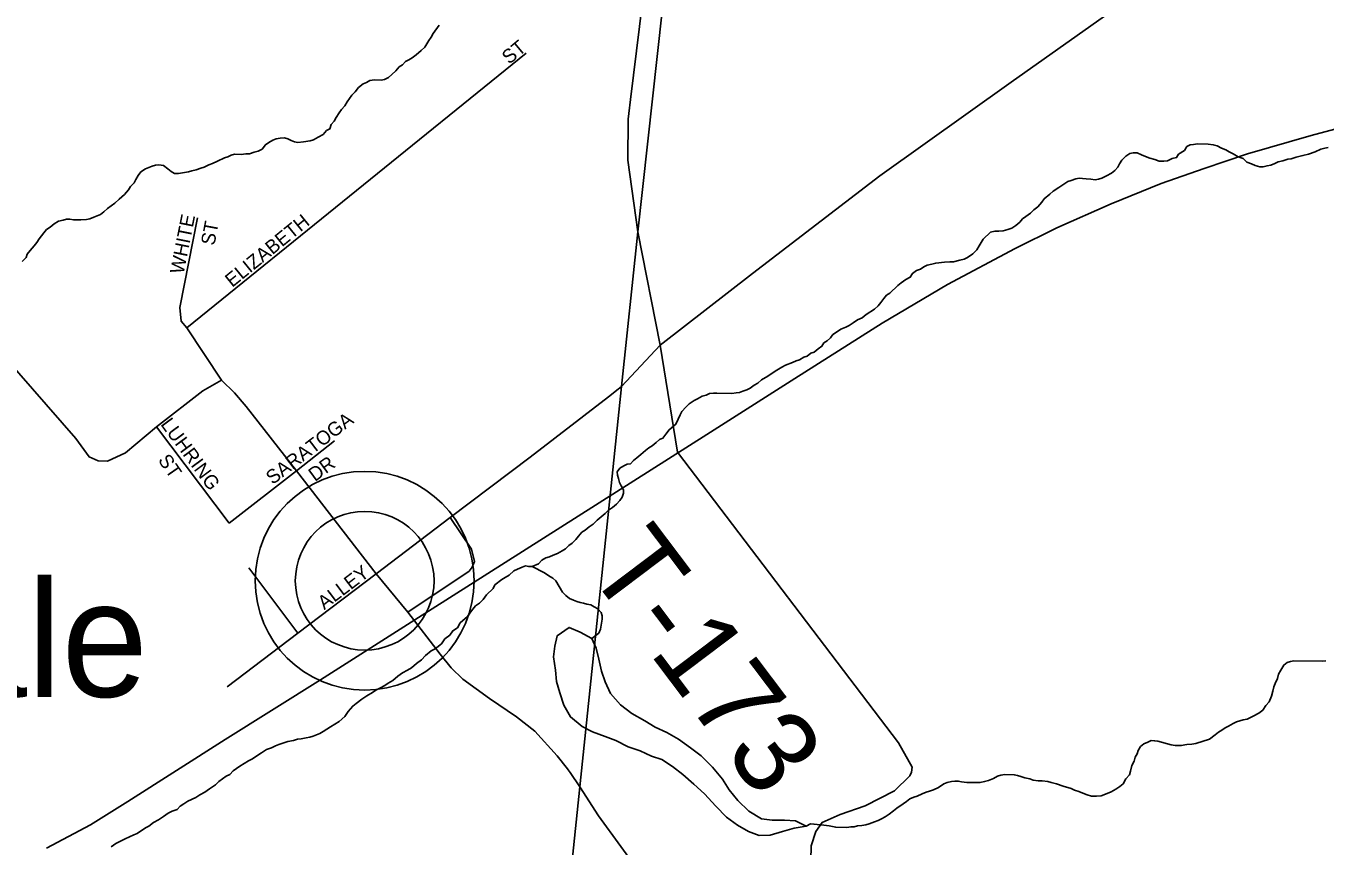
# Model space of a CAD drawing. Extents: x 1310247 to 1664935, y 284496 to 704931.
# Drawn here: x 1496812 to 1501476, y 466437 to 469381 of the extents above; entities that cross this region are included whole.
import ezdxf

# ---------------------------------------------------------------- set-up
doc = ezdxf.new("R2010")
doc.units = 0
for name, color, linetype in [('GM_P_State_Location', 7, 'Continuous'), ('GM_X_Adjacent_County', 7, 'Continuous'), ('GM_X_County_Road_Text', 7, 'Continuous'), ('GM_X_County_Subdivision_Text', 7, 'Continuous'), ('GM_X_Interstate_Route', 7, 'Continuous'), ('GM_X_Major_River_Text', 7, 'Continuous'), ('GM_X_Minor_River', 7, 'Continuous'), ('GM_X_Minor_River_Text', 7, 'Continuous'), ('GM_X_State_Location', 7, 'Continuous'), ('GM_X_State_Route', 7, 'Continuous'), ('GM_X_Township_Subdivision', 7, 'Continuous'), ('GM_X_Unincorporated', 7, 'Continuous')]:
    doc.layers.add(name, color=color, linetype=linetype)

msp = doc.modelspace()

# ---------------------------------------------------------------- linework, layer by layer
at = {"layer": 'GM_X_Adjacent_County'}
for points in [[(1501158, 489169.3), (1501048.2, 487942.5), (1500793.9, 485565.2), (1500787, 485463.7), (1500758.4, 485043.3), (1500474.2, 483147.9), (1500038, 480143), (1499603.6, 475009.4), (1499567.5, 474564.2), (1499307.1, 471346.1), (1499009.5, 468642.1), (1498950.5, 468086.5), (1498800.7, 466648.8), (1498611.1, 464829.1), (1491560.5, 465549.7)], [(1522526.8, 462500.9), (1521473.7, 462603.1), (1517626.5, 462973.8), (1516330.6, 463119.8), (1511534.3, 463579.4), (1508494.3, 463882.1), (1507395.2, 463991.5), (1500128.9, 464723.9), (1499698.7, 464749.2), (1498611.1, 464829.1), (1498800.7, 466648.8), (1498950.5, 468086.5), (1499009.5, 468642.1), (1499307.1, 471346.1)]]:
    msp.add_lwpolyline(points, dxfattribs=at)
at = {"layer": 'GM_X_County_Road_Text'}
for points in [[(1499034.9, 471597.1), (1499121.3, 471186.6), (1499172.3, 471021.3), (1499183.2, 470750.5), (1498983.1, 469117)], [(1499089.7, 468234.6), (1499089.7, 468234.6), (1499421.1, 468492.2), (1499877.5, 468843.5), (1500348.9, 469179.9), (1500754, 469465.3), (1501185.4, 469778.9), (1501598.1, 470052.7), (1502100.8, 470342.8), (1502469.6, 470560.4), (1502565.3, 470607.8), (1502649.7, 470686.7), (1502687.2, 470772.9), (1502689.7, 470846.7), (1502731.2, 470889.9), (1502889.8, 471015.5), (1503751.1, 471629.3)], [(1493526.8, 471046.8), (1494553.2, 469750.1), (1494623.2, 469657.6), (1494680.7, 469605), (1494763.3, 469562.5), (1494990.8, 469510), (1495666, 469320), (1495771.1, 469277.4), (1495843.6, 469214.9), (1496991.5, 467899.5), (1497039, 467834.4), (1497071.5, 467819.4), (1497105.3, 467818.2), (1497169.1, 467848.2), (1497281.2, 467942.5), (1497447.1, 468070.7), (1497514.2, 468109.5), (1497560.5, 468064.5), (1497603, 468014.5), (1497783.3, 467784.4), (1498069.9, 467414.3)], [(1498983.1, 469117), (1498977, 469067.3), (1498974.4, 469046.4), (1498973.6, 468900.1), (1499009.5, 468642.1), (1499089.7, 468234.6)], [(1498938.4, 468077.2), (1498950.4, 468086.5), (1499089.7, 468234.6)], [(1498069.9, 467414.3), (1498335.7, 467615.8), (1498622.5, 467833.3), (1498903.3, 468050), (1498938.4, 468077.2)], [(1498759.2, 466710.3), (1498756.4, 466713.8), (1498719.4, 466760.1), (1498638.8, 466849.5), (1498573.6, 466900.5), (1498476.6, 466966.2), (1498380.7, 467035.4), (1498338.2, 467076.7), (1498299.5, 467125.4), (1498182.9, 467275.9), (1498069.9, 467414.3)], [(1499698.7, 464749.2), (1499702.4, 465071.6), (1499708.4, 465163.9), (1499704.6, 465302.3), (1499670.8, 465683.4), (1499550.4, 465789.5), (1499442, 465897.4), (1499258.7, 466072.5), (1499128.8, 466206.7), (1499028.6, 466324.5), (1498868.1, 466545.4), (1498800.7, 466648.8), (1498766.5, 466701.2), (1498759.2, 466710.3)]]:
    msp.add_lwpolyline(points, dxfattribs=at)
at = {"layer": 'GM_X_County_Subdivision_Text'}
msp.add_lwpolyline([(1499670.8, 465683.4), (1499666, 465881.8), (1499629.3, 466335.2), (1499630.9, 466437.3), (1499647.8, 466489.2), (1499670.3, 466520.9), (1499734.8, 466549.9), (1499825.3, 466580.6), (1499930.3, 466635), (1499985.2, 466688.3), (1499991.5, 466702.2), (1499993.8, 466720.2), (1499945.1, 466807.1), (1499151, 467850.7), (1499089.7, 468234.6)], dxfattribs=at)
at = {"layer": 'GM_X_Major_River_Text'}
msp.add_line((1498028.3, 467389.2), (1498028.3, 467389.2), dxfattribs=at)
at = {"layer": 'GM_X_Minor_River'}
for points in [[(1498859.4, 467147.6), (1498844, 467182), (1498802.2, 467204.7), (1498762.4, 467221.4), (1498719.8, 467192), (1498711.1, 467154), (1498706.4, 467116), (1498713.7, 467067.7), (1498717, 467027.6), (1498728.4, 466987.3), (1498743.7, 466943), (1498767, 466900.5), (1498808.6, 466865.7), (1498846.4, 466847.1), (1498892.2, 466830.3), (1498930.1, 466815.6), (1498973.9, 466792.9), (1499017.7, 466778.2), (1499057.6, 466759.5), (1499095.5, 466746.8), (1499133.2, 466722.2), (1499170.8, 466693.5), (1499210.3, 466658.8), (1499247.9, 466624.1), (1499289.2, 466579.3), (1499326.7, 466540.6), (1499366.4, 466511.9), (1499406.1, 466489.2), (1499444, 466474.6), (1499484.1, 466476), (1499528.5, 466489.3), (1499570.8, 466500.6), (1499613, 466508)], [(1499613, 466508), (1499575.2, 466526.6), (1499535.2, 466529.3), (1499491, 466530), (1499453, 466534.6), (1499407.3, 466561.4), (1499367.8, 466600.1), (1499336.4, 466638.7), (1499313, 466677.2), (1499277.6, 466719.9), (1499236.1, 466760.6), (1499198.5, 466789.3), (1499154.9, 466820.1), (1499113.1, 466844.8), (1499071.3, 466863.5), (1499033.6, 466886.2), (1498987.9, 466913), (1498946.3, 466943.7), (1498910.9, 466984.4), (1498891.5, 467026.8), (1498878.1, 467065.1), (1498868.8, 467107.4), (1498859.4, 467147.6)]]:
    msp.add_lwpolyline(points, dxfattribs=at)
at = {"layer": 'GM_X_Minor_River_Text'}
for points in [[(1498295.2, 469384.3), (1498274.6, 469354.6), (1498266.4, 469340.7), (1498258.1, 469328.8), (1498251.9, 469316.8), (1498243.7, 469304.9), (1498231.5, 469293.1), (1498213.1, 469277.3), (1498198.9, 469267.5), (1498186.8, 469259.7), (1498174.6, 469253.9), (1498164.4, 469242), (1498152.2, 469234.2), (1498139.9, 469220.4), (1498125.7, 469206.6), (1498113.5, 469196.7), (1498099.3, 469188.9), (1498087.2, 469187.1), (1498063.2, 469187.5), (1498047.1, 469185.8), (1498034.9, 469177.9), (1498022.8, 469174.1), (1498006.5, 469160.3), (1497994.2, 469144.5), (1497982, 469132.6), (1497965.5, 469108.8), (1497957.3, 469095), (1497945, 469081.1), (1497936.8, 469069.2), (1497926.5, 469053.3), (1497918.2, 469039.4), (1497908, 469027.6), (1497903.7, 469011.6), (1497891.6, 469005.8), (1497879.3, 468991.9), (1497861.1, 468982.2), (1497844.9, 468972.4), (1497832.8, 468968.6), (1497808.7, 468965), (1497788.6, 468963.3), (1497776.6, 468965.5), (1497764.6, 468969.7), (1497752.7, 468975.9), (1497740.7, 468980.1), (1497724.6, 468978.3), (1497710.5, 468976.6), (1497698.4, 468970.8), (1497684.2, 468963), (1497672.1, 468955.1), (1497659.8, 468939.3), (1497645.6, 468931.5), (1497631.5, 468927.7), (1497615.3, 468922), (1497601.3, 468922.2), (1497585.2, 468920.4), (1497561.2, 468920.8), (1497549.1, 468917), (1497536.9, 468911.2), (1497524.8, 468907.3), (1497500.5, 468895.7), (1497482.4, 468888), (1497468.2, 468882.2), (1497452, 468874.4), (1497439.9, 468870.6), (1497423.8, 468864.8), (1497407.7, 468861.1), (1497395.6, 468857.3), (1497359.4, 468851.8), (1497345.3, 468852.1), (1497333.4, 468858.3), (1497321.5, 468868.5), (1497305.7, 468880.8)], [(1501342.5, 468902.6), (1501324.3, 468896.9), (1501308.2, 468893.1), (1501296.1, 468887.3), (1501282, 468881.5), (1501267.9, 468879.7), (1501253.8, 468876), (1501241.7, 468876.1), (1501225.8, 468880.4), (1501211.8, 468886.6), (1501195.9, 468892.9), (1501182.1, 468905.2), (1501164.1, 468911.5), (1501146.2, 468921.8), (1501132.3, 468930), (1501120.4, 468936.2), (1501104.4, 468942.5), (1501088.5, 468950.8), (1501074.6, 468955), (1501056.5, 468957.3), (1501018.4, 468957.9), (1501004.4, 468956.1), (1500992.3, 468954.3), (1500980.1, 468948.5), (1500971.9, 468934.6), (1500949.6, 468920.9), (1500943.4, 468909), (1500927.3, 468905.2), (1500911.1, 468897.5), (1500897, 468895.7), (1500881, 468895.9), (1500865, 468902.2), (1500847, 468906.5), (1500831.1, 468912.8), (1500817.2, 468919), (1500801.2, 468925.3), (1500787.2, 468925.5), (1500775.1, 468923.7), (1500760.9, 468913.9), (1500746.6, 468900.1), (1500738.4, 468886.2), (1500732.1, 468874.2), (1500721.9, 468862.4), (1500709.7, 468852.5), (1500691.5, 468842.8), (1500675.3, 468835), (1500663.2, 468831.2), (1500651.1, 468829.4), (1500635.1, 468831.7), (1500619.1, 468831.9), (1500605.1, 468834.2), (1500593, 468834.3), (1500581, 468832.5), (1500564.8, 468826.8), (1500552.7, 468823), (1500538.5, 468813.2), (1500520.3, 468801.4), (1500500, 468787.7), (1500487.8, 468777.9), (1500467.4, 468760.2), (1500459.2, 468748.3), (1500444.9, 468732.5), (1500430.6, 468720.6), (1500418.4, 468708.8), (1500402.2, 468697), (1500390, 468689.2), (1500379.8, 468677.3), (1500365.5, 468665.5), (1500351.3, 468655.8), (1500337.2, 468650), (1500321.1, 468646.2), (1500305, 468644.5), (1500290.9, 468644.7), (1500274.8, 468640.9), (1500248.3, 468615.3), (1500242.1, 468603.3), (1500233.9, 468591.5), (1500225.6, 468577.5), (1500211.3, 468563.7), (1500193, 468550), (1500180.9, 468544.2), (1500164.8, 468540.4), (1500142.6, 468534.8), (1500128.6, 468535), (1500110.5, 468533.3), (1500078.4, 468529.8), (1500064.2, 468526), (1500048.1, 468522.2), (1500036, 468516.4), (1500023.8, 468508.6), (1500009.7, 468502.8), (1499995.5, 468493), (1499987.2, 468479.1), (1499971, 468471.3), (1499954.8, 468459.6), (1499942.6, 468449.7), (1499914.1, 468422.1), (1499901.9, 468414.3), (1499891.7, 468402.4), (1499881.4, 468388.5), (1499871.2, 468376.7)], [(1501487.6, 468944.4), (1501475.6, 468942.6), (1501461.5, 468938.8), (1501441.2, 468929.1), (1501417, 468921.5), (1501396.9, 468915.8), (1501372.7, 468910.1), (1501354.6, 468904.4), (1501342.5, 468902.6)], [(1497305.7, 468880.8), (1497289.7, 468883), (1497277.6, 468881.2), (1497265.5, 468877.4), (1497241.3, 468867.8), (1497225.1, 468858), (1497214.8, 468844.1), (1497206.5, 468830.2), (1497200.3, 468818.3), (1497188, 468804.4), (1497179.8, 468792.5), (1497165.5, 468776.7), (1497147.2, 468759), (1497130.9, 468745.2), (1497118.7, 468735.4), (1497104.5, 468725.6), (1497092.2, 468713.7), (1497080, 468703.9), (1497067.9, 468700.1), (1497055.8, 468694.3), (1497041.7, 468688.5), (1497029.6, 468686.6), (1497009.5, 468685), (1496983.4, 468685.4), (1496969.4, 468687.6), (1496957.4, 468687.8), (1496945.3, 468684), (1496929.2, 468680.2), (1496913, 468670.5), (1496898.7, 468658.7), (1496886.5, 468650.8), (1496876.3, 468639), (1496859.9, 468617.2), (1496851.6, 468603.3), (1496841.4, 468591.4), (1496827.1, 468575.6), (1496816.8, 468561.7), (1496812.6, 468549.8), (1496798.3, 468536)], [(1499871.2, 468376.7), (1499858.9, 468364.8), (1499828.5, 468345.3), (1499814.3, 468333.5), (1499798.1, 468325.7), (1499781.9, 468315.9), (1499767.7, 468306.1), (1499755.5, 468300.3), (1499737.3, 468292.6), (1499725.2, 468284.8), (1499708.9, 468273), (1499700.7, 468261.1), (1499688.5, 468251.3), (1499676.3, 468243.4), (1499670.1, 468231.5), (1499655.9, 468221.7), (1499641.7, 468209.9), (1499629.6, 468206.1), (1499617.4, 468196.2), (1499605.2, 468192.4), (1499589, 468182.7), (1499576.9, 468178.8), (1499564.8, 468173), (1499538.6, 468163.4), (1499526.4, 468155.6), (1499508.2, 468145.9), (1499487.9, 468132.1), (1499475.7, 468124.3), (1499453.4, 468110.6), (1499439.2, 468098.8), (1499427, 468091), (1499412.8, 468081.2), (1499400.7, 468075.4), (1499386.5, 468069.6), (1499374.4, 468065.8), (1499362.4, 468064), (1499346.3, 468062.2), (1499292.1, 468063.1), (1499280.1, 468063.3), (1499266, 468061.5), (1499253.9, 468055.7), (1499239.8, 468051.9), (1499223.6, 468042.1), (1499211.4, 468036.3), (1499193.2, 468024.6), (1499180.9, 468012.7), (1499166.6, 467996.9), (1499160.4, 467985), (1499154.1, 467969), (1499145.8, 467951.1), (1499121.4, 467931.5), (1499109.1, 467915.6), (1499098.8, 467901.8), (1499086.7, 467895.9), (1499074.5, 467886.1), (1499060.2, 467874.3), (1499048.1, 467866.5), (1499035.9, 467856.6), (1499019.6, 467842.8), (1499005.3, 467831), (1498993.1, 467821.2), (1498982.9, 467809.3), (1498970.8, 467807.5), (1498958.7, 467801.7), (1498944.5, 467793.9), (1498934.3, 467780), (1498936.1, 467768), (1498939.9, 467755.9), (1498943.7, 467741.8), (1498949.5, 467729.7), (1498957.3, 467715.5), (1498957.1, 467703.5), (1498952.8, 467689.5), (1498944.6, 467677.6), (1498932.3, 467663.8), (1498918.1, 467652), (1498903.9, 467642.2), (1498891.6, 467630.3), (1498863.2, 467606.7), (1498848.9, 467592.9), (1498834.7, 467583.1), (1498820.4, 467571.3), (1498808.3, 467563.5), (1498796, 467549.7), (1498785.8, 467537.8), (1498773.5, 467524), (1498761.3, 467516.1), (1498749.1, 467504.3), (1498736.9, 467496.5), (1498720.7, 467486.7), (1498704.6, 467480.9), (1498692.4, 467475.1), (1498678.3, 467471.3), (1498664.1, 467463.5), (1498651.9, 467449.7), (1498629.6, 467440)], [(1498715, 467388.5), (1498703.2, 467398.8), (1498689.3, 467407), (1498673.4, 467417.3), (1498629.6, 467440), (1498617.6, 467440.2), (1498605.6, 467442.4), (1498593.5, 467438.6), (1498577.3, 467430.8), (1498563.2, 467425), (1498546.9, 467409.3), (1498532.7, 467401.5), (1498520.5, 467393.6), (1498496.1, 467374), (1498489.9, 467362), (1498465.4, 467338.4), (1498453.1, 467322.5), (1498440.9, 467308.7), (1498426.6, 467298.9), (1498412.3, 467281.1), (1498397.9, 467261.3), (1498371.4, 467237.6), (1498361.1, 467219.7), (1498344.9, 467210), (1498334.6, 467194.1), (1498316.3, 467180.3), (1498304, 467162.5), (1498281.6, 467144.8), (1498267.4, 467137), (1498247.1, 467121.3), (1498232.8, 467105.5), (1498214.5, 467091.7), (1498196.2, 467076), (1498182, 467068.2), (1498163.8, 467058.5), (1498147.6, 467046.7), (1498129.2, 467030.9), (1498113, 467021.2), (1498100.9, 467013.3), (1498082.6, 467003.6), (1498068.5, 466995.8), (1498056.3, 466988), (1498036, 466976.3), (1498017.8, 466964.5), (1497997.5, 466948.8), (1497985.3, 466939), (1497968.9, 466919.2), (1497956.5, 466901.4), (1497936.2, 466883.6), (1497905.8, 466864.1), (1497879.4, 466848.5), (1497867.2, 466840.6), (1497843, 466831), (1497830.9, 466827.2), (1497818.8, 466825.4), (1497800.7, 466821.6), (1497786.6, 466819.9), (1497772.5, 466816.1), (1497752.4, 466812.4), (1497720.1, 466800.9), (1497708, 466797), (1497693.8, 466789.2), (1497675.7, 466783.5), (1497657.4, 466771.8), (1497641.2, 466760), (1497625, 466750.2), (1497610.8, 466742.5), (1497580.4, 466722.9), (1497568.2, 466715), (1497556, 466707.2), (1497543.8, 466693.4), (1497531.6, 466687.6), (1497517.4, 466677.8), (1497505.2, 466667.9), (1497493, 466656.1), (1497470.7, 466642.4), (1497454.5, 466630.6), (1497436.2, 466620.9), (1497422, 466611.1), (1497393.7, 466597.5), (1497379.5, 466587.7), (1497365.3, 466579.9), (1497355.1, 466568.1), (1497337, 466562.3), (1497322.8, 466554.5), (1497306.5, 466542.8), (1497288.3, 466531), (1497270, 466521.3), (1497253.8, 466507.5), (1497241.6, 466501.7), (1497211.2, 466482.1), (1497199.1, 466476.3), (1497168.8, 466462.8), (1497154.6, 466455), (1497134.4, 466445.3), (1497118.1, 466433.5)], [(1498844, 467182), (1498868.4, 467201.6), (1498874.6, 467215.6), (1498881.3, 467251.5), (1498881.5, 467263.6), (1498877.6, 467275.7), (1498865.8, 467287.9), (1498851.9, 467296.1), (1498840, 467302.3), (1498826, 467304.6), (1498814, 467308.8), (1498802, 467311), (1498790, 467315.1), (1498778.1, 467319.4), (1498764.1, 467325.6), (1498750.3, 467335.8), (1498738.4, 467348.1), (1498715, 467388.5)], [(1501478.7, 467101.8), (1501466.7, 467100), (1501364.4, 467101.6), (1501352.3, 467099.8), (1501340.2, 467096), (1501328, 467086.2), (1501317.7, 467068.3), (1501309.4, 467054.4), (1501305.1, 467038.4), (1501296.8, 467020.5), (1501292.6, 467008.5), (1501288.3, 466992.6), (1501284, 466974.6), (1501275.7, 466954.7), (1501263.4, 466940.8), (1501253.1, 466925), (1501238.8, 466913.2), (1501218.6, 466903.5), (1501196.3, 466891.8)], [(1501196.3, 466891.8), (1501182.3, 466890), (1501158.1, 466882.4), (1501145.9, 466876.5), (1501129.7, 466866.8), (1501117.6, 466861), (1501105.4, 466853.1), (1501093.3, 466845.3), (1501081.1, 466835.5), (1501060.7, 466819.8), (1501012.3, 466804.5), (1500998.2, 466802.7), (1500980.2, 466801), (1500960, 466797.3), (1500938, 466797.7), (1500924, 466799.9), (1500876, 466812.7), (1500864, 466814.9), (1500852, 466815.1), (1500839.9, 466809.2), (1500825.7, 466803.5), (1500813.5, 466793.6), (1500805.3, 466779.7), (1500801.1, 466767.8), (1500794.8, 466755.8), (1500790.6, 466741.9), (1500782.3, 466726), (1500778, 466706), (1500773.7, 466692), (1500761.4, 466678.2), (1500751.1, 466660.3), (1500738.9, 466650.4), (1500724.7, 466640.6), (1500708.5, 466630.9), (1500688.3, 466623.2), (1500672.1, 466617.4), (1500656.1, 466615.7), (1500638, 466616), (1500622, 466620.2), (1500606.1, 466626.5), (1500592.2, 466632.7), (1500576.2, 466637), (1500564.2, 466643.2), (1500536.3, 466651.7), (1500512.4, 466660.1), (1500492.4, 466664.4), (1500480.4, 466668.6), (1500460.4, 466670.9), (1500446.4, 466671.1), (1500428.3, 466673.5), (1500416.4, 466677.6), (1500398.4, 466681.9), (1500384.4, 466686.2), (1500372.4, 466690.4), (1500360.4, 466692.6), (1500326.3, 466693.1), (1500312.3, 466691.3), (1500300.2, 466687.5), (1500286, 466679.7), (1500267.8, 466672), (1500253.7, 466668.2), (1500237.6, 466664.5), (1500189.5, 466665.2), (1500171.4, 466667.5), (1500159.4, 466669.7), (1500147.4, 466669.9), (1500135.3, 466668.1), (1500119.2, 466664.3), (1500107.1, 466660.5), (1500088.8, 466646.8), (1500070.7, 466639), (1500056.5, 466633.3), (1500044.4, 466629.5), (1500030.3, 466623.7), (1500012.1, 466615.9), (1500000, 466612.1), (1499985.8, 466606.3), (1499973.6, 466596.5), (1499961.5, 466588.7), (1499939.1, 466573), (1499926.9, 466563.1), (1499910.7, 466551.4), (1499896.5, 466541.6), (1499884.3, 466533.8), (1499872.2, 466527.9), (1499858.1, 466524.1), (1499839.9, 466516.4), (1499827.8, 466512.6), (1499813.7, 466510.8), (1499797.6, 466509.1), (1499785.5, 466505.2), (1499773.5, 466505.4), (1499759.4, 466503.7), (1499719.3, 466504.3), (1499695.3, 466508.7), (1499677.3, 466511), (1499665.3, 466513.2), (1499653.3, 466513.4), (1499641.3, 466515.6), (1499629.2, 466515.8), (1499613, 466508)]]:
    msp.add_lwpolyline(points, dxfattribs=at)
at = {"layer": 'GM_X_State_Location'}
for points in [[(1497389.7, 468297.9), (1498608, 469283.6)], [(1497514.2, 468109.5), (1497389.7, 468297.9), (1497369.2, 468320.8), (1497364.1, 468370.9), (1497427.9, 468691.9)], [(1497281.2, 467942.5), (1497542.1, 467596.2)], [(1497542.1, 467596.2), (1497783.3, 467784.4), (1497919.9, 467891.1)], [(1498182.9, 467275.9), (1498403.9, 467424.1), (1498414.1, 467437.9), (1498422.5, 467457.9), (1498411.2, 467502.1), (1498335.7, 467615.8)], [(1497534.2, 467008.1), (1497788.5, 467200.9), (1498069.9, 467414.3)], [(1497612.6, 467435.6), (1497788.5, 467200.9)]]:
    msp.add_lwpolyline(points, dxfattribs=at)
at = {"layer": 'GM_X_State_Route'}
msp.add_lwpolyline([(1496886.3, 466429), (1497043.8, 466512.7), (1497177.7, 466596.1), (1497527.8, 466819.3), (1497869.2, 467033.3), (1498207.8, 467249.5), (1499257.1, 467914.9), (1499572.8, 468115.7), (1499885.6, 468314.1), (1500121.2, 468453.6), (1500363.1, 468582.7), (1500513.8, 468656.3), (1500708.1, 468742.5), (1500887.3, 468816.3), (1501041.8, 468870.1), (1501197.5, 468922.7), (1501426.1, 468987.9), (1501940.7, 469125.4)], dxfattribs=at)
at = {"layer": 'GM_X_Unincorporated'}
for radius in [392.8, 249]:
    msp.add_circle((1498028.3, 467389.2), radius, dxfattribs=at)

# ---------------------------------------------------------------- texts
at = {"layer": 'GM_P_State_Location'}
for s, rotation, p in [('ST', 39.8074, (1498547, 469241.5)), ('WHITE', 78.691, (1497377.8, 468488.1)), ('ELIZABETH', 39.1297, (1497552.6, 468440.7)), ('ST', 79.3746, (1497488.7, 468590.9)), ('LUHRING', 306.5038, (1497293.4, 467950.7)), ('SARATOGA', 37.4731, (1497697.9, 467732.4)), ('ST', 304.7022, (1497284.4, 467822.2)), ('DR', 36.2589, (1497849.7, 467743.2)), ('ALLEY', 37.1177, (1497883.3, 467283.2))]:
    msp.add_text(s, height=50, rotation=rotation, dxfattribs=at).set_placement(p)
at = {"layer": 'GM_X_Interstate_Route'}
msp.add_text('Cozaddale', height=417, rotation=0, dxfattribs=at).set_placement((1494584.2, 466972.4))
at = {"layer": 'GM_X_Township_Subdivision'}
msp.add_text('T-173', height=300, rotation=307.0388, dxfattribs=at).set_placement((1498819.3, 467433.4))

doc.saveas('drawing.dxf')
